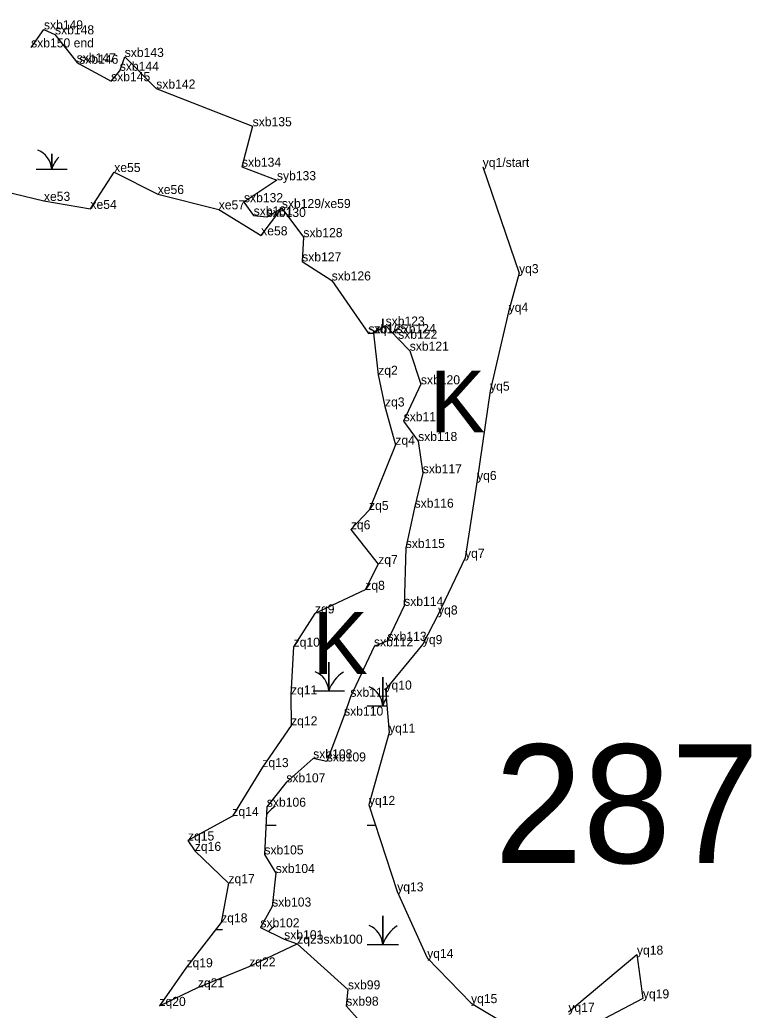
# Model space of a CAD drawing. Extents: x 2072529 to 2268796, y 436423 to 470406.
# Drawn here: x 2246734 to 2247137, y 439982 to 440528 of the extents above; entities that cross this region are included whole.
import ezdxf

# ---------------------------------------------------------------- set-up
doc = ezdxf.new("R2010")
doc.units = 0
for name, color, linetype in [('Default', 7, 'Continuous'), ('Exist Environmental Wetland Boundary', 7, 'Continuous'), ('Exist Environmental Wetland Boundary Cogo Comment', 7, 'Continuous'), ('Exist Hydro Jurisdictional Stream or Body of Water NEU Mitigable', 7, 'Continuous'), ('Exist Hydro Jurisdictional Stream or Body of Water NEU Mitigable Cogo Comment', 7, 'Continuous'), ('Exist Hydro Swamp or Marsh', 7, 'Continuous'), ('Old_Level_20', 7, 'Continuous')]:
    doc.layers.add(name, color=color, linetype=linetype)

msp = doc.modelspace()

# ---------------------------------------------------------------- linework, layer by layer
at = {"layer": 'Exist Environmental Wetland Boundary'}
for points in [[(2246713.51, 440436.32), (2246747.16, 440428.26), (2246772.8, 440423.83), (2246785.9, 440444.17), (2246809.85, 440432.05), (2246843.46, 440423.6), (2246866.86, 440409.26), (2246878.23, 440424.32)], [(2246988.87, 440446.97), (2247008.88, 440388.43), (2247003.12, 440367.13), (2246992.93, 440323.66), (2246985.76, 440274.42), (2246979.14, 440231.52), (2246964.27, 440200.27), (2246955.89, 440183.95), (2246935.3, 440158.89), (2246937.29, 440135.16), (2246926.18, 440095.31), (2246941.76, 440047.66), (2246958.27, 440011), (2246982.43, 439986.07), (2247003.93, 439973.25)], [(2246928.79, 440355.34), (2246931.31, 440332.4), (2246935.05, 440314.95), (2246940.75, 440293.86), (2246926.26, 440257.88), (2246916.23, 440247.23), (2246931.31, 440228.04), (2246924.18, 440213.88), (2246896.44, 440200.88), (2246884.69, 440182.53), (2246883.24, 440156.21), (2246883.32, 440139.17), (2246867.49, 440116.15), (2246850.97, 440089.2), (2246826.48, 440075.71), (2246830.3, 440069.98), (2246848.82, 440052.16), (2246844.8, 440030.56), (2246825.7, 440005.83), (2246810.8, 439984.52), (2246831.96, 439994.76), (2246860.23, 440006.28), (2246886.69, 440018.82)], [(2247036.07, 439981.26), (2247073.81, 440012.79), (2247077.1, 439988.66), (2247052.26, 439975.5)]]:
    msp.add_lwpolyline(points, dxfattribs=at)
at = {"layer": 'Exist Hydro Jurisdictional Stream or Body of Water NEU Mitigable'}
for points in [[(2246740.13, 440512.87), (2246747.18, 440522.81), (2246753.27, 440520.05), (2246765.22, 440504.65), (2246766.63, 440503.85), (2246784.19, 440494.25), (2246788.96, 440499.99), (2246791.67, 440507.6), (2246809.04, 440490.17), (2246862.15, 440469.41), (2246856.28, 440447.1), (2246875.52, 440439.67), (2246857.35, 440427.54)], [(2246857.35, 440427.54), (2246862.71, 440420.23), (2246869.89, 440419.4), (2246878.23, 440424.32), (2246890.11, 440408.27), (2246889.43, 440394.91), (2246905.71, 440384.42), (2246925.93, 440355.21), (2246928.79, 440355.34), (2246935.37, 440359.53), (2246942.3, 440352.25), (2246948.67, 440345.68), (2246954.83, 440327.16), (2246945.31, 440306.83), (2246953.31, 440295.9), (2246955.86, 440278.13), (2246951.35, 440259.15), (2246946.47, 440236.95), (2246945.62, 440205.06), (2246936.41, 440185.75), (2246929, 440182.68), (2246915.96, 440154.93), (2246912.52, 440144.56), (2246902.99, 440119.28), (2246895.49, 440120.97), (2246880.67, 440107.77), (2246869.96, 440094.33), (2246868.63, 440068.05), (2246874.85, 440057.79), (2246872.88, 440039.29), (2246866.41, 440027.85), (2246879.52, 440021.27), (2246886.69, 440018.82), (2246914.63, 439993.65), (2246913.7, 439984.66), (2246921.26, 439976.09)]]:
    msp.add_lwpolyline(points, dxfattribs=at)
at = {"layer": 'Exist Hydro Swamp or Marsh'}
for points in [[(2246742.86, 440445.77), (2246751.46, 440445.77), (2246751.46, 440454.19)], [(2246751.46, 440454.19), (2246751.46, 440445.77), (2246760.07, 440445.77)], [(2246933.82, 440358.54), (2246933.82, 440363.21), (2246933.82, 440358.54)], [(2246895.52, 440158.24), (2246904.12, 440158.24), (2246904.12, 440174.02), (2246904.12, 440158.24), (2246912.73, 440158.24)], [(2246925.22, 440150.03), (2246933.82, 440150.03), (2246933.82, 440165.81), (2246933.82, 440150.03), (2246936.04, 440150.03)], [(2246869.45, 440084.23), (2246875.17, 440084.23)], [(2246925.22, 440084.23), (2246929.8, 440084.23)], [(2246925.22, 440018.43), (2246933.82, 440018.43), (2246933.82, 440034.21), (2246933.82, 440018.43), (2246942.42, 440018.43)], [(2246866.57, 440027.77), (2246866.57, 440028.14)], [(2246866.57, 440028.14), (2246866.57, 440027.77)], [(2246841.77, 440026.64), (2246845.48, 440026.64)]]:
    msp.add_lwpolyline(points, dxfattribs=at)
for centre, radius, start, end in [((2246739.2, 440444.89), 12.3, 4.1403, 67.535), ((2246769.71, 440439.71), 19.22, 138.5208, 161.6222), ((2246921.55, 440346.54), 12.3, 49.1703, 67.535), ((2246952.06, 440341.37), 19.22, 122.1274, 132.3184), ((2246891.86, 440157.35), 12.3, 4.1403, 67.535), ((2246922.37, 440152.18), 19.22, 122.1274, 161.6222), ((2246921.55, 440149.14), 12.3, 4.1403, 67.535), ((2246952.06, 440143.97), 19.22, 148.3307, 161.6222), ((2246884.81, 440078.17), 19.22, 122.1274, 141.5956), ((2246921.55, 440083.34), 12.3, 66.8067, 67.535), ((2246884.81, 440012.37), 19.22, 122.1274, 136.4709), ((2246921.55, 440017.54), 12.3, 4.1403, 67.535), ((2246952.06, 440012.37), 19.22, 122.1274, 161.6222)]:
    msp.add_arc(centre, radius, start, end, dxfattribs=at)
at = {"layer": 'Old_Level_20'}
for p, q in [((2246747.18, 440522.81), (2246747.18, 440522.81)), ((2246753.27, 440520.05), (2246753.27, 440520.05)), ((2246740.13, 440512.87), (2246740.13, 440512.87)), ((2246791.67, 440507.6), (2246791.67, 440507.6)), ((2246765.22, 440504.65), (2246765.22, 440504.65)), ((2246766.63, 440503.85), (2246766.63, 440503.85)), ((2246788.96, 440499.99), (2246788.96, 440499.99)), ((2246784.19, 440494.25), (2246784.19, 440494.25)), ((2246809.04, 440490.17), (2246809.04, 440490.17)), ((2246862.15, 440469.41), (2246862.15, 440469.41)), ((2246785.9, 440444.17), (2246785.9, 440444.17)), ((2246856.28, 440447.1), (2246856.28, 440447.1)), ((2246988.87, 440446.97), (2246988.87, 440446.97)), ((2246875.52, 440439.67), (2246875.52, 440439.67)), ((2246809.85, 440432.05), (2246809.85, 440432.05)), ((2246747.16, 440428.26), (2246747.16, 440428.26)), ((2246857.35, 440427.54), (2246857.35, 440427.54)), ((2246772.8, 440423.83), (2246772.8, 440423.83)), ((2246843.46, 440423.6), (2246843.46, 440423.6)), ((2246862.71, 440420.23), (2246862.71, 440420.23)), ((2246878.23, 440424.32), (2246878.23, 440424.32)), ((2246878.23, 440424.32), (2246878.23, 440424.32)), ((2246869.89, 440419.4), (2246869.89, 440419.4)), ((2246866.86, 440409.26), (2246866.86, 440409.26)), ((2246890.11, 440408.27), (2246890.11, 440408.27)), ((2246889.43, 440394.91), (2246889.43, 440394.91)), ((2247008.88, 440388.43), (2247008.88, 440388.43)), ((2246905.71, 440384.42), (2246905.71, 440384.42)), ((2247003.12, 440367.13), (2247003.12, 440367.13)), ((2246925.93, 440355.21), (2246925.93, 440355.21)), ((2246928.79, 440355.34), (2246928.79, 440355.34)), ((2246928.79, 440355.34), (2246928.79, 440355.34)), ((2246935.37, 440359.53), (2246935.37, 440359.53)), ((2246942.3, 440352.25), (2246942.3, 440352.25)), ((2246948.67, 440345.68), (2246948.67, 440345.68)), ((2246931.31, 440332.4), (2246931.31, 440332.4)), ((2246954.83, 440327.16), (2246954.83, 440327.16)), ((2246992.93, 440323.66), (2246992.93, 440323.66)), ((2246935.05, 440314.95), (2246935.05, 440314.95)), ((2246945.31, 440306.83), (2246945.31, 440306.83)), ((2246953.31, 440295.9), (2246953.31, 440295.9)), ((2246940.75, 440293.86), (2246940.75, 440293.86)), ((2246955.86, 440278.13), (2246955.86, 440278.13)), ((2246985.76, 440274.42), (2246985.76, 440274.42)), ((2246926.26, 440257.88), (2246926.26, 440257.88)), ((2246951.35, 440259.15), (2246951.35, 440259.15)), ((2246916.23, 440247.23), (2246916.23, 440247.23)), ((2246946.47, 440236.95), (2246946.47, 440236.95)), ((2246979.14, 440231.52), (2246979.14, 440231.52)), ((2246931.31, 440228.04), (2246931.31, 440228.04)), ((2246924.18, 440213.88), (2246924.18, 440213.88)), ((2246945.62, 440205.06), (2246945.62, 440205.06)), ((2246896.44, 440200.88), (2246896.44, 440200.88)), ((2246964.27, 440200.27), (2246964.27, 440200.27)), ((2246936.41, 440185.75), (2246936.41, 440185.75)), ((2246884.69, 440182.53), (2246884.69, 440182.53)), ((2246929, 440182.68), (2246929, 440182.68)), ((2246955.89, 440183.95), (2246955.89, 440183.95)), ((2246935.3, 440158.89), (2246935.3, 440158.89)), ((2246883.24, 440156.21), (2246883.24, 440156.21)), ((2246915.96, 440154.93), (2246915.96, 440154.93)), ((2246912.52, 440144.56), (2246912.52, 440144.56)), ((2246883.32, 440139.17), (2246883.32, 440139.17)), ((2246937.29, 440135.16), (2246937.29, 440135.16)), ((2246895.49, 440120.97), (2246895.49, 440120.97)), ((2246867.49, 440116.15), (2246867.49, 440116.15)), ((2246902.99, 440119.28), (2246902.99, 440119.28)), ((2246880.67, 440107.77), (2246880.67, 440107.77)), ((2246869.96, 440094.33), (2246869.96, 440094.33)), ((2246926.18, 440095.31), (2246926.18, 440095.31)), ((2246850.97, 440089.2), (2246850.97, 440089.2)), ((2246826.48, 440075.71), (2246826.48, 440075.71)), ((2246830.3, 440069.98), (2246830.3, 440069.98)), ((2246868.63, 440068.05), (2246868.63, 440068.05)), ((2246874.85, 440057.79), (2246874.85, 440057.79)), ((2246848.82, 440052.16), (2246848.82, 440052.16)), ((2246941.76, 440047.66), (2246941.76, 440047.66)), ((2246872.88, 440039.29), (2246872.88, 440039.29)), ((2246844.8, 440030.56), (2246844.8, 440030.56)), ((2246866.41, 440027.85), (2246866.41, 440027.85)), ((2246879.52, 440021.27), (2246879.52, 440021.27)), ((2246886.69, 440018.82), (2246886.69, 440018.82)), ((2246886.69, 440018.82), (2246886.69, 440018.82)), ((2246958.27, 440011), (2246958.27, 440011)), ((2247073.81, 440012.79), (2247073.81, 440012.79)), ((2246825.7, 440005.83), (2246825.7, 440005.83)), ((2246860.23, 440006.28), (2246860.23, 440006.28)), ((2246831.96, 439994.76), (2246831.96, 439994.76)), ((2246914.63, 439993.65), (2246914.63, 439993.65)), ((2246810.8, 439984.52), (2246810.8, 439984.52)), ((2246913.7, 439984.66), (2246913.7, 439984.66)), ((2246982.43, 439986.07), (2246982.43, 439986.07)), ((2247077.1, 439988.66), (2247077.1, 439988.66))]:
    msp.add_line(p, q, dxfattribs=at)

# ---------------------------------------------------------------- texts
at = {"layer": 'Default'}
msp.add_text('287', height=65.34, dxfattribs=at).set_placement((2246995.37, 440063.3))
at = {"layer": 'Exist Environmental Wetland Boundary Cogo Comment'}
for s, p in [('xe55', (2246785.9, 440444.17)), ('yq1/start', (2246988.87, 440446.97)), ('xe56', (2246809.85, 440432.05)), ('xe53', (2246747.16, 440428.26)), ('xe54', (2246772.8, 440423.83)), ('yq3', (2247008.88, 440388.43)), ('yq4', (2247003.12, 440367.13)), ('zq2', (2246931.31, 440332.4)), ('yq5', (2246992.93, 440323.66)), ('zq3', (2246935.05, 440314.95)), ('zq4', (2246940.75, 440293.86)), ('yq6', (2246985.76, 440274.42)), ('zq5', (2246926.26, 440257.88)), ('zq6', (2246916.23, 440247.23)), ('yq7', (2246979.14, 440231.52)), ('zq7', (2246931.31, 440228.04)), ('zq8', (2246924.18, 440213.88)), ('zq9', (2246896.44, 440200.88)), ('yq8', (2246964.27, 440200.27)), ('zq10', (2246884.69, 440182.53)), ('yq9', (2246955.89, 440183.95)), ('yq10', (2246935.3, 440158.89)), ('zq11', (2246883.24, 440156.21)), ('zq12', (2246883.32, 440139.17)), ('yq11', (2246937.29, 440135.16)), ('zq13', (2246867.49, 440116.15)), ('yq12', (2246926.18, 440095.31)), ('zq14', (2246850.97, 440089.2)), ('zq15', (2246826.48, 440075.71)), ('zq16', (2246830.3, 440069.98)), ('zq17', (2246848.82, 440052.16)), ('yq13', (2246941.76, 440047.66)), ('zq18', (2246844.8, 440030.56)), ('yq18', (2247073.81, 440012.79)), ('zq19', (2246825.7, 440005.83)), ('zq22', (2246860.23, 440006.28)), ('yq14', (2246958.27, 440011)), ('zq21', (2246831.96, 439994.76)), ('zq20', (2246810.8, 439984.52)), ('yq15', (2246982.43, 439986.07)), ('yq19', (2247077.1, 439988.66)), ('yq17', (2247036.07, 439981.26))]:
    msp.add_text(s, height=5, dxfattribs=at).set_placement(p)
at = {"layer": 'Exist Hydro Jurisdictional Stream or Body of Water NEU Mitigable Cogo Comment'}
for s, p in [('sxb149', (2246747.18, 440522.81)), ('sxb148', (2246753.27, 440520.05)), ('sxb150 end', (2246740.13, 440512.87)), ('sxb147', (2246765.22, 440504.65)), ('sxb146', (2246766.63, 440503.85)), ('sxb143', (2246791.67, 440507.6)), ('sxb144', (2246788.96, 440499.99)), ('sxb145', (2246784.19, 440494.25)), ('sxb142', (2246809.04, 440490.17)), ('sxb135', (2246862.15, 440469.41)), ('sxb134', (2246856.28, 440447.1)), ('syb133', (2246875.52, 440439.67)), ('sxb132', (2246857.35, 440427.54)), ('xe57', (2246843.46, 440423.6)), ('sxb129/xe59', (2246878.23, 440424.32)), ('sxb131', (2246862.71, 440420.23)), ('sxb130', (2246869.89, 440419.4)), ('xe58', (2246866.86, 440409.26)), ('sxb128', (2246890.11, 440408.27)), ('sxb127', (2246889.43, 440394.91)), ('sxb126', (2246905.71, 440384.42)), ('sxb125', (2246925.93, 440355.21)), ('zq1/sxb124', (2246928.79, 440355.34)), ('sxb123', (2246935.37, 440359.53)), ('sxb122', (2246942.3, 440352.25)), ('sxb121', (2246948.67, 440345.68)), ('sxb120', (2246954.83, 440327.16)), ('sxb119', (2246945.31, 440306.83)), ('sxb118', (2246953.31, 440295.9)), ('sxb117', (2246955.86, 440278.13)), ('sxb116', (2246951.35, 440259.15)), ('sxb115', (2246946.47, 440236.95)), ('sxb114', (2246945.62, 440205.06)), ('sxb113', (2246936.41, 440185.75)), ('sxb112', (2246929, 440182.68)), ('sxb111', (2246915.96, 440154.93)), ('sxb110', (2246912.52, 440144.56)), ('sxb108', (2246895.49, 440120.97)), ('sxb109', (2246902.99, 440119.28)), ('sxb107', (2246880.67, 440107.77)), ('sxb106', (2246869.96, 440094.33)), ('sxb105', (2246868.63, 440068.05)), ('sxb104', (2246874.85, 440057.79)), ('sxb103', (2246872.88, 440039.29)), ('sxb102', (2246866.41, 440027.85)), ('sxb101', (2246879.52, 440021.27)), ('zq23sxb100', (2246886.69, 440018.82)), ('sxb99', (2246914.63, 439993.65)), ('sxb98', (2246913.7, 439984.66))]:
    msp.add_text(s, height=5, dxfattribs=at).set_placement(p)
at = {"layer": 'Exist Hydro Swamp or Marsh'}
for p in [(2246959.86, 440300.66), (2246895.2, 440167.58)]:
    msp.add_text('K', height=34, dxfattribs=at).set_placement(p)

doc.saveas('drawing.dxf')
